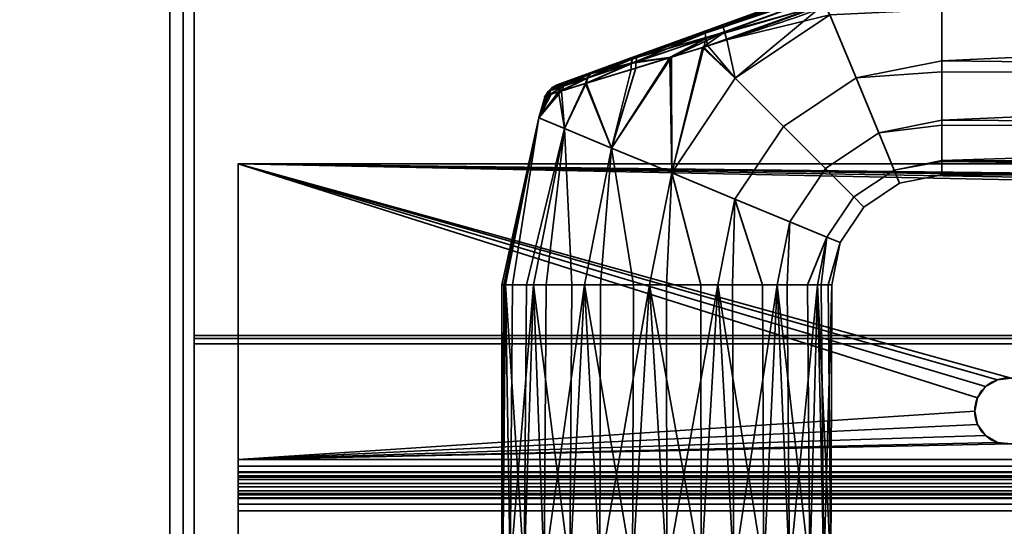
# Model space of a CAD drawing. Header units: millimetres. Extents: x -488 to 6688, y -115 to 115.
# Tile 655 of 656: x 1137 to 1227, y 17 to 63. Entities that reach past the tile are written whole.
import ezdxf

# ---------------------------------------------------------------- set-up
doc = ezdxf.new("R2010")
doc.units = ezdxf.units.MM
doc.layers.add('151', color=7, linetype='Continuous', true_color=0xffffff)

# ---------------------------------------------------------------- blocks, each defined once
blk = doc.blocks.new('UG_SURFACE_002')
at = {"layer": '151', "color": 252, "linetype": 'Continuous', "lineweight": 35}
for points in [[(2037.5, -15, 2194.25), (2037.5, 115, 2194.25), (962.5, 115, 2194.25), (962.5, -15, 2194.25)], [(1112.5, -15, 2044.25), (1112.5, 115, 2044.25), (1887.5, 115, 2044.25), (1887.5, -15, 2044.25)]]:
    blk.add_3dface(points, dxfattribs=at)
blk = doc.blocks.new('UG_SURFACE_097')
at = {"layer": '151', "color": 254, "linetype": 'Continuous', "lineweight": 35}
for points in [[(1220.46, 69.517, 1090.73), (1199.487, 61.9, 1091.085), (1199.549, 62.1, 1091.876)], [(1199.487, 61.9, 1091.085), (1220.46, 69.517, 1090.73), (1220.703, 69.056, 1090.051)], [(1220.703, 69.056, 1090.051), (1199.551, 61.419, 1090.427), (1199.487, 61.9, 1091.085)], [(1199.549, 62.1, 1091.876), (1220.316, 69.659, 1091.562), (1220.46, 69.517, 1090.73)], [(1201.166, 62.689, 1116.361), (1220.316, 69.659, 1116.438), (1220.316, 69.659, 1091.562), (1199.549, 62.1, 1091.876)], [(1199.551, 61.419, 1090.427), (1220.703, 69.056, 1090.051), (1210.309, 64.529, 1089.831)], [(1220.703, 69.056, 1117.949), (1220.46, 69.517, 1117.27), (1201.136, 62.488, 1117.182)], [(1201.166, 62.689, 1116.361), (1201.136, 62.488, 1117.182), (1220.46, 69.517, 1117.27)], [(1201.136, 62.488, 1117.182), (1201.233, 61.986, 1117.857), (1220.703, 69.056, 1117.949)], [(1220.46, 69.517, 1117.27), (1220.316, 69.659, 1116.438), (1201.166, 62.689, 1116.361)], [(1220.703, 69.056, 1117.949), (1201.233, 61.986, 1117.857), (1210.346, 64.501, 1118.304)], [(1210.309, 64.529, 1089.831), (1199.728, 60.737, 1090.011), (1199.551, 61.419, 1090.427)], [(1202.214, 57.786, 1089.082), (1199.728, 60.737, 1090.011), (1210.309, 64.529, 1089.831)], [(1201.233, 61.986, 1117.857), (1201.441, 61.275, 1118.263), (1210.346, 64.501, 1118.304)], [(1210.833, 63.546, 1118.918), (1210.346, 64.501, 1118.304), (1201.441, 61.275, 1118.263)], [(1210.309, 64.529, 1089.831), (1210.833, 63.546, 1089.082), (1202.214, 57.786, 1089.082)], [(1210.833, 63.546, 1118.918), (1213.207, 57.815, 1118.266), (1221, 59.365, 1118.266), (1221, 64.051, 1118.758)], [(1221, 64.051, 1089.242), (1221, 59.365, 1089.734), (1213.207, 57.815, 1089.734), (1210.833, 63.546, 1089.082)], [(1319, 64.025, 1119), (1221, 64.051, 1118.758), (1221, 59.365, 1118.266)], [(1221, 59.365, 1089.734), (1221, 64.051, 1089.242), (1319, 64.025, 1089)], [(1221, 59.365, 1118.266), (1319, 58.277, 1117.865), (1319, 64.025, 1119)], [(1319, 64.025, 1089), (1319, 58.277, 1090.135), (1221, 59.365, 1089.734)], [(1201.441, 61.275, 1118.263), (1202.214, 57.786, 1118.918), (1210.833, 63.546, 1118.918)], [(1213.207, 57.815, 1089.734), (1206.6, 53.4, 1089.734), (1202.214, 57.786, 1089.082), (1210.833, 63.546, 1089.082)], [(1210.833, 63.546, 1118.918), (1202.214, 57.786, 1118.918), (1206.6, 53.4, 1118.266), (1213.207, 57.815, 1118.266)], [(1189.402, 58.407, 1111.613), (1193.485, 59.894, 1114.336), (1201.166, 62.689, 1116.361), (1193.101, 59.754, 1093.847)], [(1199.487, 61.9, 1091.085), (1199.551, 61.419, 1090.427), (1192.756, 59.141, 1092.691)], [(1192.756, 59.141, 1092.691), (1192.875, 59.546, 1093.233), (1199.487, 61.9, 1091.085)], [(1199.487, 61.9, 1091.085), (1192.875, 59.546, 1093.233), (1193.101, 59.754, 1093.847)], [(1201.166, 62.689, 1116.361), (1199.549, 62.1, 1091.876), (1193.101, 59.754, 1093.847)], [(1193.101, 59.754, 1093.847), (1199.549, 62.1, 1091.876), (1199.487, 61.9, 1091.085)], [(1201.233, 61.986, 1117.857), (1193.164, 59.278, 1115.516), (1196.408, 59.716, 1116.839)], [(1193.271, 59.687, 1114.964), (1193.164, 59.278, 1115.516), (1201.233, 61.986, 1117.857)], [(1193.485, 59.894, 1114.336), (1193.271, 59.687, 1114.964), (1201.136, 62.488, 1117.182)], [(1201.233, 61.986, 1117.857), (1201.136, 62.488, 1117.182), (1193.271, 59.687, 1114.964)], [(1201.136, 62.488, 1117.182), (1201.166, 62.689, 1116.361), (1193.485, 59.894, 1114.336)], [(1196.408, 59.716, 1116.839), (1199.239, 60.593, 1117.64), (1201.233, 61.986, 1117.857)], [(1199.239, 60.593, 1117.64), (1201.441, 61.275, 1118.263), (1201.233, 61.986, 1117.857)], [(1192.756, 59.141, 1092.691), (1199.551, 61.419, 1090.427), (1196.274, 59.671, 1091.138)], [(1199.551, 61.419, 1090.427), (1199.349, 60.62, 1090.135), (1196.274, 59.671, 1091.138)], [(1201.441, 61.275, 1118.263), (1199.239, 60.593, 1117.64), (1202.214, 57.786, 1118.918)], [(1199.551, 61.419, 1090.427), (1199.728, 60.737, 1090.011), (1199.349, 60.62, 1090.135)], [(1196.454, 49.167, 1089.082), (1196.274, 59.671, 1091.138), (1199.349, 60.62, 1090.135)], [(1199.239, 60.593, 1117.64), (1196.408, 59.716, 1116.839), (1196.454, 49.167, 1118.918)], [(1199.349, 60.62, 1090.135), (1202.214, 57.786, 1089.082), (1196.454, 49.167, 1089.082)], [(1196.454, 49.167, 1118.918), (1202.214, 57.786, 1118.918), (1199.239, 60.593, 1117.64)], [(1202.214, 57.786, 1089.082), (1199.349, 60.62, 1090.135), (1199.728, 60.737, 1090.011)], [(1193.101, 59.754, 1093.847), (1187.381, 57.672, 1109.074), (1189.402, 58.407, 1111.613)], [(1187.381, 57.672, 1109.074), (1193.101, 59.754, 1093.847), (1189.346, 58.387, 1096.441)], [(1188.613, 57.308, 1095.278), (1188.75, 57.795, 1095.602), (1192.756, 59.141, 1092.691)], [(1192.756, 59.141, 1092.691), (1192.759, 58.586, 1092.285), (1188.613, 57.308, 1095.278)], [(1188.675, 57.327, 1112.784), (1193.18, 58.716, 1115.926), (1193.164, 59.278, 1115.516)], [(1193.164, 59.278, 1115.516), (1188.809, 57.815, 1112.458), (1188.675, 57.327, 1112.784)], [(1192.875, 59.546, 1093.233), (1192.756, 59.141, 1092.691), (1188.75, 57.795, 1095.602)], [(1188.75, 57.795, 1095.602), (1189.001, 58.166, 1096.001), (1192.875, 59.546, 1093.233)], [(1189.059, 58.186, 1112.056), (1188.809, 57.815, 1112.458), (1193.164, 59.278, 1115.516)], [(1192.875, 59.546, 1093.233), (1189.001, 58.166, 1096.001), (1189.346, 58.387, 1096.441)], [(1189.402, 58.407, 1111.613), (1189.059, 58.186, 1112.056), (1193.271, 59.687, 1114.964)], [(1193.164, 59.278, 1115.516), (1193.271, 59.687, 1114.964), (1189.059, 58.186, 1112.056)], [(1189.346, 58.387, 1096.441), (1193.101, 59.754, 1093.847), (1192.875, 59.546, 1093.233)], [(1193.271, 59.687, 1114.964), (1193.485, 59.894, 1114.336), (1189.402, 58.407, 1111.613)], [(1190.974, 51.437, 1116.99), (1196.408, 59.716, 1116.839), (1193.18, 58.716, 1115.926)], [(1196.408, 59.716, 1116.839), (1190.974, 51.437, 1116.99), (1196.454, 49.167, 1118.918)], [(1196.454, 49.167, 1089.082), (1190.974, 51.437, 1091.01), (1196.274, 59.671, 1091.138)], [(1192.759, 58.586, 1092.285), (1196.274, 59.671, 1091.138), (1190.974, 51.437, 1091.01)], [(1196.274, 59.671, 1091.138), (1192.759, 58.586, 1092.285), (1192.756, 59.141, 1092.691)], [(1193.164, 59.278, 1115.516), (1193.18, 58.716, 1115.926), (1196.408, 59.716, 1116.839)], [(1213.207, 57.815, 1089.734), (1221, 59.365, 1089.734), (1221, 58.376, 1090.305)], [(1221, 58.376, 1117.695), (1221, 59.365, 1118.266), (1213.207, 57.815, 1118.266)], [(1319, 58.277, 1090.135), (1221, 58.376, 1090.305), (1221, 59.365, 1089.734)], [(1221, 59.365, 1118.266), (1221, 58.376, 1117.695), (1319, 58.277, 1117.865)], [(1189.346, 58.387, 1096.441), (1187.128, 57.58, 1099.384), (1186.033, 57.181, 1102.998), (1186.242, 57.257, 1106.238)], [(1186.242, 57.257, 1106.238), (1187.381, 57.672, 1109.074), (1189.346, 58.387, 1096.441)], [(1187.128, 57.58, 1099.384), (1189.346, 58.387, 1096.441), (1189.001, 58.166, 1096.001)], [(1189.059, 58.186, 1112.056), (1189.402, 58.407, 1111.613), (1187.381, 57.672, 1109.074)], [(1188.613, 57.308, 1095.278), (1192.759, 58.586, 1092.285), (1190.974, 51.437, 1091.01)], [(1190.974, 51.437, 1116.99), (1193.18, 58.716, 1115.926), (1188.675, 57.327, 1112.784)], [(1213.207, 57.815, 1118.266), (1215.274, 52.824, 1115.147), (1221, 53.963, 1115.147), (1221, 58.376, 1117.695)], [(1221, 58.376, 1090.305), (1221, 53.963, 1092.853), (1215.274, 52.824, 1092.853), (1213.207, 57.815, 1089.734)], [(1319, 58.277, 1117.865), (1221, 58.376, 1117.695), (1221, 53.963, 1115.147)], [(1221, 53.963, 1092.853), (1221, 58.376, 1090.305), (1319, 58.277, 1090.135)], [(1221, 53.963, 1115.147), (1319, 53.402, 1114.615), (1319, 58.277, 1117.865)], [(1319, 58.277, 1090.135), (1319, 53.402, 1093.385), (1221, 53.963, 1092.853)], [(1186.709, 57.348, 1099.121), (1186.372, 56.992, 1098.879), (1185.195, 56.594, 1102.889)], [(1185.195, 56.594, 1102.889), (1185.575, 56.943, 1102.941), (1186.709, 57.348, 1099.121)], [(1186.709, 57.348, 1099.121), (1185.575, 56.943, 1102.941), (1186.033, 57.181, 1102.998)], [(1186.242, 57.257, 1106.238), (1185.791, 57.02, 1106.364), (1186.97, 57.441, 1109.363)], [(1186.643, 57.084, 1109.63), (1186.97, 57.441, 1109.363), (1185.791, 57.02, 1106.364)], [(1186.033, 57.181, 1102.998), (1187.128, 57.58, 1099.384), (1186.709, 57.348, 1099.121)], [(1186.142, 56.541, 1098.674), (1186.372, 56.992, 1098.879), (1188.75, 57.795, 1095.602)], [(1188.75, 57.795, 1095.602), (1188.613, 57.308, 1095.278), (1186.142, 56.541, 1098.674)], [(1186.97, 57.441, 1109.363), (1187.381, 57.672, 1109.074), (1186.242, 57.257, 1106.238)], [(1189.001, 58.166, 1096.001), (1188.75, 57.795, 1095.602), (1186.372, 56.992, 1098.879)], [(1186.372, 56.992, 1098.879), (1186.709, 57.348, 1099.121), (1189.001, 58.166, 1096.001)], [(1186.424, 56.629, 1109.854), (1188.675, 57.327, 1112.784), (1188.809, 57.815, 1112.458)], [(1188.809, 57.815, 1112.458), (1186.643, 57.084, 1109.63), (1186.424, 56.629, 1109.854)], [(1186.692, 53.211, 1112.817), (1188.675, 57.327, 1112.784), (1186.424, 56.629, 1109.854)], [(1186.97, 57.441, 1109.363), (1186.643, 57.084, 1109.63), (1188.809, 57.815, 1112.458)], [(1188.675, 57.327, 1112.784), (1186.692, 53.211, 1112.817), (1190.974, 51.437, 1116.99)], [(1189.001, 58.166, 1096.001), (1186.709, 57.348, 1099.121), (1187.128, 57.58, 1099.384)], [(1187.381, 57.672, 1109.074), (1186.97, 57.441, 1109.363), (1189.059, 58.186, 1112.056)], [(1188.809, 57.815, 1112.458), (1189.059, 58.186, 1112.056), (1186.97, 57.441, 1109.363)], [(1206.6, 53.4, 1089.734), (1202.185, 46.793, 1089.734), (1196.454, 49.167, 1089.082), (1202.214, 57.786, 1089.082)], [(1202.214, 57.786, 1118.918), (1196.454, 49.167, 1118.918), (1202.185, 46.793, 1118.266), (1206.6, 53.4, 1118.266)], [(1215.274, 52.824, 1092.853), (1210.42, 49.58, 1092.853), (1206.6, 53.4, 1089.734), (1213.207, 57.815, 1089.734)], [(1213.207, 57.815, 1118.266), (1206.6, 53.4, 1118.266), (1210.42, 49.58, 1115.147), (1215.274, 52.824, 1115.147)], [(1184.348, 54.182, 1107.119), (1186.692, 53.211, 1112.817), (1186.424, 56.629, 1109.854)], [(1186.424, 56.629, 1109.854), (1185.353, 56.295, 1107.104), (1184.348, 54.182, 1107.119)], [(1184.348, 54.182, 1100.881), (1185.484, 56.335, 1100.914), (1186.142, 56.541, 1098.674)], [(1186.142, 56.541, 1098.674), (1186.692, 53.211, 1095.183), (1184.348, 54.182, 1100.881)], [(1184.916, 56.158, 1102.843), (1185.15, 56.231, 1106.582), (1185.419, 56.67, 1106.481)], [(1185.419, 56.67, 1106.481), (1185.195, 56.594, 1102.889), (1184.916, 56.158, 1102.843)], [(1185.484, 56.335, 1100.914), (1184.916, 56.158, 1102.843), (1185.195, 56.594, 1102.889)], [(1185.419, 56.67, 1106.481), (1185.15, 56.231, 1106.582), (1185.353, 56.295, 1107.104)], [(1185.484, 56.335, 1100.914), (1185.195, 56.594, 1102.889), (1186.372, 56.992, 1098.879)], [(1185.575, 56.943, 1102.941), (1185.195, 56.594, 1102.889), (1185.419, 56.67, 1106.481)], [(1186.643, 57.084, 1109.63), (1185.419, 56.67, 1106.481), (1185.353, 56.295, 1107.104)], [(1185.353, 56.295, 1107.104), (1186.424, 56.629, 1109.854), (1186.643, 57.084, 1109.63)], [(1185.791, 57.02, 1106.364), (1185.419, 56.67, 1106.481), (1186.643, 57.084, 1109.63)], [(1185.419, 56.67, 1106.481), (1185.791, 57.02, 1106.364), (1185.575, 56.943, 1102.941)], [(1186.372, 56.992, 1098.879), (1186.142, 56.541, 1098.674), (1185.484, 56.335, 1100.914)], [(1186.033, 57.181, 1102.998), (1185.575, 56.943, 1102.941), (1185.791, 57.02, 1106.364)], [(1185.791, 57.02, 1106.364), (1186.242, 57.257, 1106.238), (1186.033, 57.181, 1102.998)], [(1186.142, 56.541, 1098.674), (1188.613, 57.308, 1095.278), (1186.692, 53.211, 1095.183)], [(1190.974, 51.437, 1091.01), (1186.692, 53.211, 1095.183), (1188.613, 57.308, 1095.278)], [(1184.916, 56.158, 1102.843), (1185.484, 56.335, 1100.914), (1184.348, 54.182, 1100.881)], [(1184.348, 54.182, 1107.119), (1185.353, 56.295, 1107.104), (1185.15, 56.231, 1106.582)], [(1184.348, 54.182, 1107.119), (1185.15, 56.231, 1106.582), (1184.916, 56.158, 1102.843)], [(1184.916, 56.158, 1102.843), (1184.348, 54.182, 1100.881), (1184.348, 54.182, 1107.119)], [(1184.348, 54.182, 1100.881), (1181.328, 39, 1100.881), (1181, 39, 1104)], [(1181, 39, 1104), (1184.348, 54.182, 1107.119), (1184.348, 54.182, 1100.881)], [(1181, 39, 1104), (1181.164, 39, 1105.559), (1184.348, 54.182, 1107.119)], [(1181.164, 39, 1105.559), (1181.328, 39, 1107.119), (1184.348, 54.182, 1107.119)], [(1186.692, 53.211, 1112.817), (1184.348, 54.182, 1107.119), (1181.328, 39, 1107.119), (1183.234, 39, 1111.4)], [(1181.959, 39, 1099.465), (1181.328, 39, 1100.881), (1184.348, 54.182, 1100.881)], [(1184.348, 54.182, 1100.881), (1186.692, 53.211, 1095.183), (1183.865, 39, 1095.183), (1181.959, 39, 1099.465)], [(1215.274, 52.824, 1092.853), (1221, 53.963, 1092.853), (1221, 53.516, 1093.467)], [(1221, 53.516, 1114.532), (1221, 53.963, 1115.147), (1215.274, 52.824, 1115.147)], [(1319, 53.402, 1093.385), (1221, 53.516, 1093.467), (1221, 53.963, 1092.853)], [(1221, 53.963, 1115.147), (1221, 53.516, 1114.532), (1319, 53.402, 1114.615)], [(1183.234, 39, 1111.4), (1183.865, 39, 1112.817), (1186.692, 53.211, 1112.817)], [(1186.692, 53.211, 1112.817), (1183.865, 39, 1112.817), (1187.348, 39, 1115.953)], [(1185.017, 39, 1094.146), (1183.865, 39, 1095.183), (1186.692, 53.211, 1095.183)], [(1186.692, 53.211, 1095.183), (1190.974, 51.437, 1091.01), (1188.5, 39, 1091.01), (1185.017, 39, 1094.146)], [(1187.348, 39, 1115.953), (1188.5, 39, 1116.99), (1190.974, 51.437, 1116.99), (1186.692, 53.211, 1112.817)], [(1210.42, 49.58, 1092.853), (1207.176, 44.726, 1092.853), (1202.185, 46.793, 1089.734), (1206.6, 53.4, 1089.734)], [(1206.6, 53.4, 1118.266), (1202.185, 46.793, 1118.266), (1207.176, 44.726, 1115.147), (1210.42, 49.58, 1115.147)], [(1215.274, 52.824, 1115.147), (1216.677, 49.437, 1110.101), (1221, 50.297, 1110.101), (1221, 53.516, 1114.532)], [(1221, 53.516, 1093.467), (1221, 50.297, 1097.899), (1216.677, 49.437, 1097.899), (1215.274, 52.824, 1092.853)], [(1319, 53.402, 1114.615), (1221, 53.516, 1114.532), (1221, 50.297, 1110.101)], [(1221, 50.297, 1097.899), (1221, 53.516, 1093.467), (1319, 53.402, 1093.385)], [(1221, 50.297, 1110.101), (1319, 50.144, 1109.746), (1319, 53.402, 1114.615)], [(1221, 50.297, 1097.899), (1319, 53.402, 1093.385), (1319, 50.144, 1098.254)], [(1216.677, 49.437, 1097.899), (1213.012, 46.988, 1097.899), (1210.42, 49.58, 1092.853), (1215.274, 52.824, 1092.853)], [(1215.274, 52.824, 1115.147), (1210.42, 49.58, 1115.147), (1213.012, 46.988, 1110.101), (1216.677, 49.437, 1110.101)], [(1190.974, 51.437, 1116.99), (1188.5, 39, 1116.99), (1192.957, 39, 1118.439)], [(1189.975, 39, 1090.53), (1188.5, 39, 1091.01), (1190.974, 51.437, 1091.01)], [(1190.974, 51.437, 1091.01), (1196.454, 49.167, 1089.082), (1194.432, 39, 1089.082), (1189.975, 39, 1090.53)], [(1192.957, 39, 1118.439), (1194.432, 39, 1118.918), (1196.454, 49.167, 1118.918), (1190.974, 51.437, 1116.99)], [(1216.677, 49.437, 1097.899), (1221, 50.297, 1097.899), (1221, 50.218, 1098.27)], [(1221, 50.218, 1109.73), (1221, 50.297, 1110.101), (1216.677, 49.437, 1110.101)], [(1216.677, 49.437, 1110.101), (1217.173, 48.239, 1104), (1221, 49, 1104), (1221, 50.218, 1109.73)], [(1221, 50.218, 1098.27), (1221, 49, 1104), (1217.173, 48.239, 1104), (1216.677, 49.437, 1097.899)], [(1319, 50.144, 1098.254), (1221, 50.218, 1098.27), (1221, 50.297, 1097.899)], [(1221, 50.297, 1110.101), (1221, 50.218, 1109.73), (1319, 50.144, 1109.746)], [(1319, 50.144, 1109.746), (1221, 50.218, 1109.73), (1221, 49, 1104)], [(1319, 49, 1104), (1221, 49, 1104), (1221, 50.218, 1098.27)], [(1221, 50.218, 1098.27), (1319, 50.144, 1098.254), (1319, 49, 1104)], [(1213.012, 46.988, 1097.899), (1210.563, 43.323, 1097.899), (1207.176, 44.726, 1092.853), (1210.42, 49.58, 1092.853)], [(1210.42, 49.58, 1115.147), (1207.176, 44.726, 1115.147), (1210.563, 43.323, 1110.101), (1213.012, 46.988, 1110.101)], [(1217.173, 48.239, 1104), (1213.929, 46.071, 1104), (1213.012, 46.988, 1097.899), (1216.677, 49.437, 1097.899)], [(1216.677, 49.437, 1110.101), (1213.012, 46.988, 1110.101), (1213.929, 46.071, 1104), (1217.173, 48.239, 1104)], [(1221, 49, 1104), (1319, 49, 1104), (1319, 50.144, 1109.746)], [(1196.454, 49.167, 1118.918), (1194.432, 39, 1118.918), (1199.093, 39, 1118.428)], [(1195.974, 39, 1089.244), (1194.432, 39, 1089.082), (1196.454, 49.167, 1089.082)], [(1196.454, 49.167, 1089.082), (1202.185, 46.793, 1089.734), (1200.635, 39, 1089.734), (1195.974, 39, 1089.244)], [(1199.093, 39, 1118.428), (1200.635, 39, 1118.266), (1202.185, 46.793, 1118.266), (1196.454, 49.167, 1118.918)], [(1202.185, 46.793, 1118.266), (1200.635, 39, 1118.266), (1204.694, 39, 1115.923)], [(1201.978, 39, 1090.51), (1200.635, 39, 1089.734), (1202.185, 46.793, 1089.734)], [(1202.185, 46.793, 1089.734), (1207.176, 44.726, 1092.853), (1206.037, 39, 1092.853), (1201.978, 39, 1090.51)], [(1204.694, 39, 1115.923), (1206.037, 39, 1115.147), (1207.176, 44.726, 1115.147), (1202.185, 46.793, 1118.266)], [(1213.929, 46.071, 1104), (1211.761, 42.827, 1104), (1210.563, 43.323, 1097.899), (1213.012, 46.988, 1097.899)], [(1213.012, 46.988, 1110.101), (1210.563, 43.323, 1110.101), (1211.761, 42.827, 1104), (1213.929, 46.071, 1104)], [(1210.563, 43.323, 1110.101), (1207.176, 44.726, 1115.147), (1206.037, 39, 1115.147), (1208.792, 39, 1111.356)], [(1206.949, 39, 1094.107), (1206.037, 39, 1092.853), (1207.176, 44.726, 1092.853)], [(1207.176, 44.726, 1092.853), (1210.563, 43.323, 1097.899), (1209.703, 39, 1097.899), (1206.949, 39, 1094.107)], [(1208.792, 39, 1111.356), (1209.703, 39, 1110.101), (1210.563, 43.323, 1110.101)], [(1211.761, 42.827, 1104), (1210.563, 43.323, 1110.101), (1209.703, 39, 1110.101), (1210.678, 39, 1105.517)], [(1210.026, 39, 1099.416), (1209.703, 39, 1097.899), (1210.563, 43.323, 1097.899)], [(1210.563, 43.323, 1097.899), (1211.761, 42.827, 1104), (1211, 39, 1104), (1210.026, 39, 1099.416)], [(1210.678, 39, 1105.517), (1211, 39, 1104), (1211.761, 42.827, 1104)], [(1181.082, 13, 1105.568), (1181.164, 39, 1105.559), (1181, 39, 1104)], [(1181, 13, 1104), (1181, 39, 1104), (1181.328, 39, 1100.881)], [(1181.328, 39, 1100.881), (1181.734, 13, 1099.365), (1181, 13, 1104)], [(1181, 39, 1104), (1181, 13, 1104), (1181.082, 13, 1105.568)], [(1181.328, 39, 1107.119), (1181.082, 13, 1105.568), (1183.01, 13, 1111.5)], [(1181.328, 39, 1107.119), (1181.164, 39, 1105.559), (1181.082, 13, 1105.568)], [(1183.01, 13, 1111.5), (1183.234, 39, 1111.4), (1181.328, 39, 1107.119)], [(1181.328, 39, 1100.881), (1181.959, 39, 1099.465), (1181.734, 13, 1099.365)], [(1181.734, 13, 1099.365), (1181.959, 39, 1099.465), (1183.865, 39, 1095.183)], [(1183.865, 39, 1095.183), (1184.853, 13, 1093.963), (1181.734, 13, 1099.365)], [(1183.865, 39, 1112.817), (1183.01, 13, 1111.5), (1187.183, 13, 1116.135)], [(1183.865, 39, 1112.817), (1183.234, 39, 1111.4), (1183.01, 13, 1111.5)], [(1187.183, 13, 1116.135), (1187.348, 39, 1115.953), (1183.865, 39, 1112.817)], [(1183.865, 39, 1095.183), (1185.017, 39, 1094.146), (1184.853, 13, 1093.963)], [(1184.853, 13, 1093.963), (1185.017, 39, 1094.146), (1188.5, 39, 1091.01)], [(1188.5, 39, 1091.01), (1189.899, 13, 1090.297), (1184.853, 13, 1093.963)], [(1188.5, 39, 1116.99), (1187.183, 13, 1116.135), (1192.881, 13, 1118.672)], [(1188.5, 39, 1116.99), (1187.348, 39, 1115.953), (1187.183, 13, 1116.135)], [(1192.881, 13, 1118.672), (1192.957, 39, 1118.439), (1188.5, 39, 1116.99)], [(1188.5, 39, 1091.01), (1189.975, 39, 1090.53), (1189.899, 13, 1090.297)], [(1189.899, 13, 1090.297), (1189.975, 39, 1090.53), (1194.432, 39, 1089.082)], [(1194.432, 39, 1089.082), (1196, 13, 1089), (1189.899, 13, 1090.297)], [(1194.432, 39, 1118.918), (1192.881, 13, 1118.672), (1199.119, 13, 1118.672)], [(1194.432, 39, 1118.918), (1192.957, 39, 1118.439), (1192.881, 13, 1118.672)], [(1199.119, 13, 1118.672), (1199.093, 39, 1118.428), (1194.432, 39, 1118.918)], [(1194.432, 39, 1089.082), (1195.974, 39, 1089.244), (1196, 13, 1089)], [(1196, 13, 1089), (1195.974, 39, 1089.244), (1200.635, 39, 1089.734)], [(1200.635, 39, 1089.734), (1202.101, 13, 1090.297), (1196, 13, 1089)], [(1200.635, 39, 1118.266), (1199.093, 39, 1118.428), (1199.119, 13, 1118.672)], [(1200.635, 39, 1118.266), (1199.119, 13, 1118.672), (1204.817, 13, 1116.135)], [(1204.817, 13, 1116.135), (1204.694, 39, 1115.923), (1200.635, 39, 1118.266)], [(1200.635, 39, 1089.734), (1201.978, 39, 1090.51), (1202.101, 13, 1090.297)], [(1202.101, 13, 1090.297), (1201.978, 39, 1090.51), (1206.037, 39, 1092.853)], [(1206.037, 39, 1092.853), (1207.147, 13, 1093.963), (1202.101, 13, 1090.297)], [(1206.037, 39, 1115.147), (1204.694, 39, 1115.923), (1204.817, 13, 1116.135)], [(1206.037, 39, 1115.147), (1204.817, 13, 1116.135), (1208.99, 13, 1111.5)], [(1208.99, 13, 1111.5), (1208.792, 39, 1111.356), (1206.037, 39, 1115.147)], [(1206.037, 39, 1092.853), (1206.949, 39, 1094.107), (1207.147, 13, 1093.963)], [(1207.147, 13, 1093.963), (1206.949, 39, 1094.107), (1209.703, 39, 1097.899)], [(1209.703, 39, 1097.899), (1210.266, 13, 1099.365), (1207.147, 13, 1093.963)], [(1209.703, 39, 1110.101), (1208.792, 39, 1111.356), (1208.99, 13, 1111.5)], [(1209.703, 39, 1110.101), (1208.99, 13, 1111.5), (1210.918, 13, 1105.568)], [(1210.918, 13, 1105.568), (1210.678, 39, 1105.517), (1209.703, 39, 1110.101)], [(1209.703, 39, 1097.899), (1210.026, 39, 1099.416), (1210.266, 13, 1099.365)], [(1210.266, 13, 1099.365), (1210.026, 39, 1099.416), (1211, 39, 1104)], [(1211, 39, 1104), (1210.918, 13, 1105.568), (1210.266, 13, 1099.365)], [(1211, 39, 1104), (1210.678, 39, 1105.517), (1210.918, 13, 1105.568)]]:
    blk.add_3dface(points, dxfattribs=at)
blk = doc.blocks.new('UG_SURFACE_113')
at = {"layer": '151', "color": 252, "linetype": 'Continuous', "lineweight": 35}
for points in [[(1847, 64.189, -4.975), (1153, 64.189, -4.975), (1153, 34.383, 4.137), (1847, 34.383, 4.137)], [(1153, 34.383, 4.137), (1153, 64.189, -4.975), (1153, 63.896, -5.932), (1153, 34.091, 3.181)], [(1847, 63.896, -5.932), (1847, 34.091, 3.181), (1153, 34.091, 3.181), (1153, 63.896, -5.932)], [(1153, 33.629, 4.25), (1847, 33.629, 4.25), (1847, 34.383, 4.137), (1153, 34.383, 4.137)], [(1153, 34.091, 3.181), (1153, 33.629, 3.25), (1153, 33.629, 4.25), (1153, 34.383, 4.137)], [(1153, 34.091, 3.181), (1847, 34.091, 3.181), (1847, 33.629, 3.25), (1153, 33.629, 3.25)], [(1847, 33.629, 4.25), (1153, 33.629, 4.25), (1153, 6.5, 4.25), (1847, 6.5, 4.25)], [(1847, 33.629, 3.25), (1847, 6.5, 3.25), (1153, 6.5, 3.25), (1153, 33.629, 3.25)], [(1153, 33.629, 3.25), (1153, 6.5, 3.25), (1153, 6.5, 4.25), (1153, 33.629, 4.25)]]:
    blk.add_3dface(points, dxfattribs=at)
blk = doc.blocks.new('UG_SURFACE_114')
at = {"layer": '151', "color": 252, "linetype": 'Continuous', "lineweight": 35}
for points in [[(1500.314, 45.984, -8.85), (1157, 50, -8.85), (1227.314, 30.484, -8.85)], [(1500.314, 45.984, -8.85), (1843, 50, -8.85), (1157, 50, -8.85)], [(1157, 50, -8.85), (1224.993, 29.729, -8.85), (1226.073, 30.353, -8.85)], [(1226.073, 30.353, -8.85), (1227.314, 30.484, -8.85), (1157, 50, -8.85)], [(1157, 50, -8.85), (1224.259, 28.72, -8.85), (1224.993, 29.729, -8.85)], [(1224, 27.5, -8.85), (1224.259, 28.72, -8.85), (1157, 50, -8.85), (1157, 23.08, -8.85)], [(1843, 50, -10.35), (1157, 50, -10.35), (1157, 50, -8.85), (1843, 50, -8.85)], [(1157, 50, -10.35), (1500.314, 45.984, -10.35), (1499.073, 45.853, -10.35)], [(1157, 50, -10.35), (1227.314, 30.484, -10.35), (1226.073, 30.353, -10.35)], [(1500.314, 45.984, -10.35), (1157, 50, -10.35), (1843, 50, -10.35)], [(1499.073, 45.853, -10.35), (1497.993, 45.229, -10.35), (1157, 50, -10.35)], [(1227.314, 30.484, -10.35), (1157, 50, -10.35), (1497, 43, -10.35)], [(1226.073, 30.353, -10.35), (1224.993, 29.729, -10.35), (1157, 50, -10.35)], [(1224.993, 29.729, -10.35), (1224.259, 28.72, -10.35), (1157, 50, -10.35)], [(1497.993, 45.229, -10.35), (1497.259, 44.22, -10.35), (1157, 50, -10.35)], [(1224.259, 28.72, -10.35), (1224, 27.5, -10.35), (1157, 23.08, -10.35), (1157, 50, -10.35)], [(1497.259, 44.22, -10.35), (1497, 43, -10.35), (1157, 50, -10.35)], [(1157, 23.08, -8.85), (1157, 50, -8.85), (1157, 50, -10.35), (1157, 23.08, -10.35)], [(1227.314, 30.484, -10.35), (1227.314, 30.484, -8.85), (1226.073, 30.353, -8.85), (1226.073, 30.353, -10.35)], [(1224.993, 29.729, -10.35), (1224.993, 29.729, -8.85), (1224.259, 28.72, -8.85), (1224.259, 28.72, -10.35)], [(1226.073, 30.353, -10.35), (1226.073, 30.353, -8.85), (1224.993, 29.729, -8.85), (1224.993, 29.729, -10.35)], [(1224.259, 28.72, -10.35), (1224.259, 28.72, -8.85), (1224, 27.5, -8.85), (1224, 27.5, -10.35)], [(1157, 23.08, -8.85), (1224.259, 26.28, -8.85), (1224, 27.5, -8.85)], [(1157, 23.08, -10.35), (1224, 27.5, -10.35), (1224.259, 26.28, -10.35)], [(1224, 27.5, -10.35), (1224, 27.5, -8.85), (1224.259, 26.28, -8.85), (1224.259, 26.28, -10.35)], [(1224.993, 25.271, -8.85), (1224.259, 26.28, -8.85), (1157, 23.08, -8.85)], [(1157, 23.08, -10.35), (1224.259, 26.28, -10.35), (1224.993, 25.271, -10.35)], [(1224.259, 26.28, -10.35), (1224.259, 26.28, -8.85), (1224.993, 25.271, -8.85), (1224.993, 25.271, -10.35)], [(1226.073, 24.647, -8.85), (1224.993, 25.271, -8.85), (1157, 23.08, -8.85)], [(1157, 23.08, -10.35), (1224.993, 25.271, -10.35), (1226.073, 24.647, -10.35)], [(1224.993, 25.271, -10.35), (1224.993, 25.271, -8.85), (1226.073, 24.647, -8.85), (1226.073, 24.647, -10.35)], [(1227.314, 24.516, -8.85), (1226.073, 24.647, -8.85), (1157, 23.08, -8.85)], [(1157, 23.08, -10.35), (1226.073, 24.647, -10.35), (1227.314, 24.516, -10.35)], [(1227.314, 24.516, -8.85), (1157, 23.08, -8.85), (1843, 23.08, -8.85)], [(1843, 23.08, -10.35), (1157, 23.08, -10.35), (1227.314, 24.516, -10.35)], [(1226.073, 24.647, -10.35), (1226.073, 24.647, -8.85), (1227.314, 24.516, -8.85), (1227.314, 24.516, -10.35)], [(1157, 22.475, -8.73), (1843, 22.475, -8.73), (1843, 23.08, -8.85), (1157, 23.08, -8.85)], [(1157, 23.08, -10.35), (1157, 21.901, -10.116), (1157, 22.475, -8.73), (1157, 23.08, -8.85)], [(1157, 23.08, -10.35), (1843, 23.08, -10.35), (1843, 21.901, -10.116), (1157, 21.901, -10.116)], [(1157, 21.963, -8.387), (1843, 21.963, -8.387), (1843, 22.475, -8.73), (1157, 22.475, -8.73)], [(1157, 21.963, -8.387), (1157, 22.475, -8.73), (1157, 21.901, -10.116), (1157, 20.902, -9.448)], [(1157, 21.62, -7.875), (1843, 21.62, -7.875), (1843, 21.963, -8.387), (1157, 21.963, -8.387)], [(1157, 20.902, -9.448), (1157, 20.234, -8.449), (1157, 21.62, -7.875), (1157, 21.963, -8.387)], [(1157, 21.901, -10.116), (1843, 21.901, -10.116), (1843, 20.902, -9.448), (1157, 20.902, -9.448)], [(1157, 21.5, -7.27), (1843, 21.5, -7.27), (1843, 21.62, -7.875), (1157, 21.62, -7.875)], [(1157, 21.5, -7.27), (1157, 21.62, -7.875), (1157, 20.234, -8.449), (1157, 20, -7.27)], [(1157, 21.5, 0.07), (1843, 21.5, 0.07), (1843, 21.5, -7.27), (1157, 21.5, -7.27)], [(1157, 21.266, 1.249), (1843, 21.266, 1.249), (1843, 21.5, 0.07), (1157, 21.5, 0.07)], [(1157, 20, -7.27), (1157, 20, 0.07), (1157, 21.5, 0.07), (1157, 21.5, -7.27)], [(1157, 20, 0.07), (1157, 19.88, 0.675), (1157, 21.266, 1.249), (1157, 21.5, 0.07)], [(1157, 20.598, 2.248), (1843, 20.598, 2.248), (1843, 21.266, 1.249), (1157, 21.266, 1.249)], [(1157, 19.88, 0.675), (1157, 19.537, 1.187), (1157, 20.598, 2.248), (1157, 21.266, 1.249)], [(1157, 20.902, -9.448), (1843, 20.902, -9.448), (1843, 20.234, -8.449), (1157, 20.234, -8.449)], [(1157, 19.599, 2.916), (1843, 19.599, 2.916), (1843, 20.598, 2.248), (1157, 20.598, 2.248)], [(1157, 19.599, 2.916), (1157, 20.598, 2.248), (1157, 19.537, 1.187), (1157, 19.025, 1.53)], [(1157, 20.234, -8.449), (1843, 20.234, -8.449), (1843, 20, -7.27), (1157, 20, -7.27)], [(1157, 20, 0.07), (1843, 20, 0.07), (1843, 19.88, 0.675), (1157, 19.88, 0.675)], [(1157, 20, -7.27), (1843, 20, -7.27), (1843, 20, 0.07), (1157, 20, 0.07)], [(1157, 19.88, 0.675), (1843, 19.88, 0.675), (1843, 19.537, 1.187), (1157, 19.537, 1.187)], [(1157, 18.42, 3.15), (1843, 18.42, 3.15), (1843, 19.599, 2.916), (1157, 19.599, 2.916)], [(1157, 18.42, 3.15), (1157, 19.599, 2.916), (1157, 19.025, 1.53), (1157, 18.42, 1.65)], [(1157, 19.537, 1.187), (1843, 19.537, 1.187), (1843, 19.025, 1.53), (1157, 19.025, 1.53)], [(1157, 19.025, 1.53), (1843, 19.025, 1.53), (1843, 18.42, 1.65), (1157, 18.42, 1.65)], [(1157, 6.5, 3.15), (1843, 6.5, 3.15), (1843, 18.42, 3.15), (1157, 18.42, 3.15)], [(1157, 18.42, 1.65), (1843, 18.42, 1.65), (1843, 6.5, 1.65), (1157, 6.5, 1.65)], [(1157, 18.42, 1.65), (1157, 6.5, 1.65), (1157, 6.5, 3.15), (1157, 18.42, 3.15)]]:
    blk.add_3dface(points, dxfattribs=at)
blk = doc.blocks.new('UG_SURFACE_126')
at = {"layer": '151', "color": 252, "linetype": 'Continuous', "lineweight": 35}
for points in [[(1150.8, 6.25, 2006.45), (1150.8, 112.22, 2006.45), (1150.8, 112.22, -10.75), (1150.8, 6.25, -10.75)], [(1150.8, 112.22, 2006.45), (1150.8, 6.25, 2006.45), (1152, 6.25, 2005.25), (1152, 112.22, 2005.25)], [(1152, 112.22, -10.75), (1152, 6.25, -10.75), (1150.8, 6.25, -10.75), (1150.8, 112.22, -10.75)], [(1152, 6.25, 2005.25), (1152, 6.25, -10.75), (1152, 112.22, -10.75), (1152, 112.22, 2005.25)]]:
    blk.add_3dface(points, dxfattribs=at)
blk = doc.blocks.new('UG_SURFACE_127')
at = {"layer": '151', "color": 252, "linetype": 'Continuous', "lineweight": 35}
for points in [[(1150.8, 6.25, 2006.45), (1150.8, 112.22, 2006.45), (1150.8, 112.22, -10.75), (1150.8, 6.25, -10.75)], [(1150.8, 112.22, 2006.45), (1150.8, 6.25, 2006.45), (1152, 6.25, 2005.25), (1152, 112.22, 2005.25)], [(1152, 112.22, -10.75), (1152, 6.25, -10.75), (1150.8, 6.25, -10.75), (1150.8, 112.22, -10.75)], [(1152, 6.25, 2005.25), (1152, 6.25, -10.75), (1152, 112.22, -10.75), (1152, 112.22, 2005.25)]]:
    blk.add_3dface(points, dxfattribs=at)
blk = doc.blocks.new('UG_SURFACE_129')
at = {"layer": '151', "color": 252, "linetype": 'Continuous', "lineweight": 35}
for points in [[(1150.8, 6.25, 2006.45), (1849.2, 6.25, 2006.45), (1849.2, 112.22, 2006.45), (1150.8, 112.22, 2006.45)], [(1152, 112.22, 2005.25), (1152, 6.25, 2005.25), (1150.8, 6.25, 2006.45), (1150.8, 112.22, 2006.45)], [(1152, 6.25, 2005.25), (1152, 112.22, 2005.25), (1848, 112.22, 2005.25), (1848, 6.25, 2005.25)]]:
    blk.add_3dface(points, dxfattribs=at)

msp = doc.modelspace()

# ---------------------------------------------------------------- linework, layer by layer
at = {"layer": '151', "color": 251, "linetype": 'Continuous', "lineweight": -3, "true_color": 0x636466}
for p, q in [((1150.8, 112.22, -10.75), (1150.8, 6.25, -10.75)), ((1150.8, 6.25, 2006.45), (1150.8, 112.22, 2006.45)), ((1150.8, 112.22, -10.75), (1150.8, 6.25, -10.75)), ((1150.8, 6.25, 2006.45), (1150.8, 112.22, 2006.45)), ((1150.8, 6.25, 2006.45), (1150.8, 112.22, 2006.45)), ((1152, 112.22, -10.75), (1152, 6.25, -10.75)), ((1152, 112.22, -10.75), (1152, 6.25, -10.75)), ((1152, 6.25, 2005.25), (1152, 112.22, 2005.25)), ((1152, 6.25, 2005.25), (1152, 112.22, 2005.25)), ((1152, 6.25, 2005.25), (1152, 112.22, 2005.25)), ((1153, 64.189, -4.975), (1153, 34.383, 4.137)), ((1153, 63.896, -5.932), (1153, 34.091, 3.181)), ((1157, 50, -10.35), (1157, 23.08, -10.35)), ((1157, 50, -8.85), (1843, 50, -8.85)), ((1157, 50, -8.85), (1157, 23.08, -8.85)), ((1157, 50, -10.35), (1843, 50, -10.35)), ((1157, 50, -8.85), (1157, 50, -10.35)), ((1847, 34.383, 4.137), (1153, 34.383, 4.137)), ((1847, 34.091, 3.181), (1153, 34.091, 3.181)), ((1153, 33.629, 3.25), (1153, 6.5, 3.25)), ((1847, 33.629, 3.25), (1153, 33.629, 3.25)), ((1153, 33.629, 4.25), (1153, 6.5, 4.25)), ((1847, 33.629, 4.25), (1153, 33.629, 4.25)), ((1157, 23.08, -10.35), (1843, 23.08, -10.35)), ((1157, 23.08, -8.85), (1843, 23.08, -8.85)), ((1157, 21.5, -7.27), (1843, 21.5, -7.27)), ((1157, 21.5, 0.07), (1843, 21.5, 0.07)), ((1157, 21.5, -7.27), (1157, 21.5, 0.07)), ((1157, 20, -7.27), (1157, 20, 0.07)), ((1157, 20, -7.27), (1843, 20, -7.27)), ((1157, 20, 0.07), (1843, 20, 0.07)), ((1157, 18.42, 3.15), (1843, 18.42, 3.15)), ((1157, 18.42, 1.65), (1157, 6.5, 1.65)), ((1157, 18.42, 3.15), (1157, 6.5, 3.15)), ((1157, 18.42, 1.65), (1843, 18.42, 1.65))]:
    msp.add_line(p, q, dxfattribs=at)
at = {"layer": '151', "color": 251, "linetype": 'Continuous', "lineweight": -3, "true_color": 0x636466, "extrusion": (0, 1, 0)}
msp.add_circle((-1196, 1104, 39), 15, dxfattribs=at)
at = {"layer": '151', "color": 251, "linetype": 'Continuous', "lineweight": -3, "true_color": 0x636466, "extrusion": (0, 0, -1)}
msp.add_circle((-1227, 27.5, 8.85), 3, dxfattribs=at)
at = {"layer": '151', "color": 251, "linetype": 'Continuous', "lineweight": -3, "true_color": 0x636466}
msp.add_circle((1227, 27.5, -10.35), 3, dxfattribs=at)
at = {"layer": '151', "color": 251, "linetype": 'Continuous', "lineweight": -3, "true_color": 0x636466, "extrusion": (1, 0, 0)}
for centre, radius, start, end in [((64, 1104, 1221), 15, 73.09721, 286.90279), ((33.629, 1.67, 1153), 2.58, 73, 90), ((33.629, 1.67, 1153), 1.58, 73, 90), ((18.42, 0.07, 1157), 3.08, 0, 90), ((18.42, 0.07, 1157), 1.58, 0, 90)]:
    msp.add_arc(centre, radius, start, end, dxfattribs=at)
at = {"layer": '151', "color": 251, "linetype": 'Continuous', "lineweight": -3, "true_color": 0x636466, "extrusion": (-1, 0, 0)}
for radius in [1.58, 3.08]:
    msp.add_arc((-23.08, -7.27, -1157), radius, 270, 0, dxfattribs=at)
at = {"layer": '151', "color": 251, "linetype": 'Continuous', "lineweight": -3, "true_color": 0x636466}
for points, knots in [([(1220.316, 69.659, 1091.562), (1216.985, 68.447, 1091.193), (1213.659, 67.236, 1091.147), (1207.007, 64.815, 1091.18), (1203.682, 63.605, 1091.261), (1198.703, 61.793, 1091.991), (1197.055, 61.193, 1092.344), (1193.874, 60.035, 1093.416), (1192.315, 59.467, 1094.149), (1189.534, 58.456, 1096.12), (1188.29, 58.003, 1097.38), (1186.951, 57.515, 1099.658), (1186.595, 57.386, 1100.478), (1186.114, 57.211, 1102.174), (1185.984, 57.163, 1103.077), (1185.976, 57.16, 1105.753), (1186.478, 57.343, 1107.522), (1188.264, 57.993, 1110.592), (1189.508, 58.446, 1111.855), (1192.283, 59.456, 1113.833), (1193.841, 60.023, 1114.57), (1197.021, 61.18, 1115.648), (1198.654, 61.775, 1116), (1203.629, 63.585, 1116.735), (1206.977, 64.804, 1116.82), (1213.646, 67.231, 1116.853), (1216.98, 68.445, 1116.807), (1220.316, 69.659, 1116.438)], [0, 0, 0, 0, 0.125, 0.125, 0.25, 0.25, 0.3125, 0.3125, 0.375, 0.375, 0.4375, 0.4375, 0.46875, 0.46875, 0.5, 0.5, 0.5625, 0.5625, 0.625, 0.625, 0.6875, 0.6875, 0.75, 0.75, 0.875, 0.875, 1, 1, 1, 1]), ([(1221, 68.361, 1118.352), (1219.257, 67.644, 1118.57), (1217.509, 66.939, 1118.681), (1213.999, 65.574, 1118.808), (1212.235, 64.916, 1118.824), (1208.689, 63.651, 1118.792), (1206.907, 63.044, 1118.744), (1203.329, 61.87, 1118.509), (1201.523, 61.297, 1118.319), (1197.969, 60.188, 1117.666), (1196.224, 59.651, 1117.205), (1192.847, 58.613, 1115.848), (1191.223, 58.114, 1114.949), (1188.365, 57.232, 1112.627), (1187.113, 56.843, 1111.181), (1185.356, 56.296, 1107.833), (1184.866, 56.142, 1105.944), (1184.854, 56.139, 1103.1), (1184.971, 56.175, 1102.138), (1185.42, 56.316, 1100.311), (1185.753, 56.419, 1099.43), (1186.62, 56.69, 1097.744), (1187.138, 56.851, 1096.968), (1188.322, 57.218, 1095.534), (1188.992, 57.426, 1094.873), (1191.124, 58.084, 1093.114), (1192.745, 58.582, 1092.203), (1196.114, 59.617, 1090.83), (1197.862, 60.155, 1090.359), (1203.223, 61.827, 1089.358), (1206.837, 62.991, 1089.226), (1212.195, 64.901, 1089.176), (1213.97, 65.564, 1089.192), (1217.499, 66.935, 1089.318), (1219.254, 67.642, 1089.43), (1221, 68.361, 1089.648)], [0, 0, 0, 0, 0.0625, 0.0625, 0.125, 0.125, 0.1875, 0.1875, 0.25, 0.25, 0.3125, 0.3125, 0.375, 0.375, 0.4375, 0.4375, 0.5, 0.5, 0.53125, 0.53125, 0.5625, 0.5625, 0.59375, 0.59375, 0.625, 0.625, 0.6875, 0.6875, 0.75, 0.75, 0.875, 0.875, 0.9375, 0.9375, 1, 1, 1, 1])]:
    msp.add_open_spline(points, degree=3, knots=knots, dxfattribs=at)

# ---------------------------------------------------------------- block references
for name in ['UG_SURFACE_002', 'UG_SURFACE_126', 'UG_SURFACE_127', 'UG_SURFACE_129', 'UG_SURFACE_097', 'UG_SURFACE_113', 'UG_SURFACE_114']:
    msp.add_blockref(name, (0, 0), dxfattribs=at)

doc.saveas('drawing.dxf')
